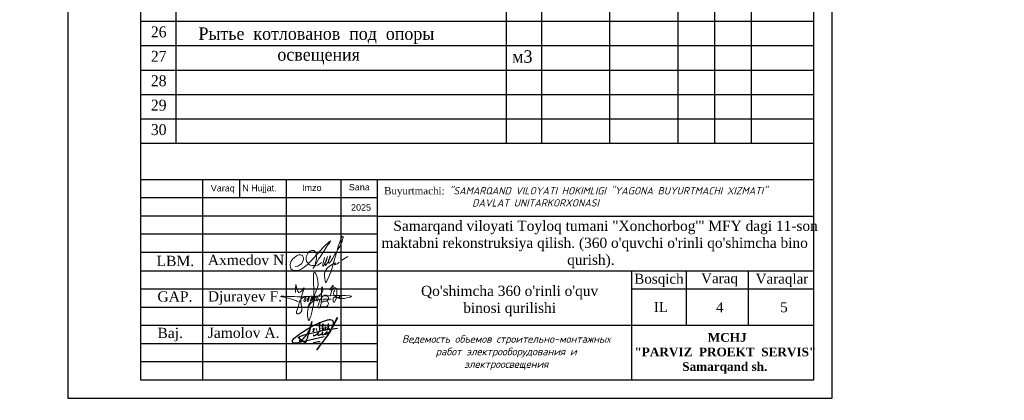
# Model space of a CAD drawing. Header units: millimetres. Extents: x -257011 to 237647566, y 2784933 to 6706507.
# Tile 433 of 451: x 12482415 to 12617689, y 2785503 to 2837805. Entities that reach past the tile are written whole.
import ezdxf

# ---------------------------------------------------------------- set-up
doc = ezdxf.new("R2010")
doc.units = ezdxf.units.MM
doc.header["$LTSCALE"] = 1000
doc.linetypes.add('ACAD_ISO02W100', pattern=[15, 12, -3])
doc.layers.add('(002) Рамка', color=7, linetype='Continuous')
doc.layers.add('RAMA', color=47, linetype='Continuous')
doc.layers.add('Ф А С А Д', color=250, linetype='Continuous', lineweight=15)
doc.styles.add('2MM', font='spds.shx', dxfattribs={"width": 0.95})
doc.styles.add('arial', font='arial.ttf', dxfattribs={"height": 300})
doc.styles.get("Standard").update_dxf_attribs({"font": 'ARIALN.TTF'})
doc.styles.add('WMF-Times New Roman0', font='times.ttf')
doc.styles.add('X_ISO', font='isocpeui.ttf')

# ---------------------------------------------------------------- blocks, each defined once
blk = doc.blocks.new('dhyjfyuk')
at = {"style": 'WMF-Times New Roman0'}
for s, insert, char_height, width, attachment_point in [('\\pi3453.25486;Samarqand viloyati Toyloq tumani "Хоnсhоrbоg\'" МFY dagi 11-son \\P\\pi1816.32378;maktabni rekonstruksiya qilish. (360 o\'quvchi o\'rinli qo\'shimcha bino \\P\\pi27327.21058;qurish).', (4414694, -1193420), 1400, 60812.6, 4), ('\\pi12888.864;{\\fTimes New Roman|b1|i0|c204|p18;\\C0;MCHJ\\P\\pi2815.884;"PARVIZ  PROEKT  SERVIS"\\P\\pi9383.364;Samarqand sh.\\C256; }', (4448452, -1205594), 1200, 29788.7, 1)]:
    blk.add_mtext(s, dxfattribs=dict(at, insert=insert, char_height=char_height, width=width, attachment_point=attachment_point))
blk = doc.blocks.new('rthtrh')
at = {"color": 5}
for p, q in [((1363834, 521118), (1363842, 521141)), ((1363842, 521141), (1363854, 521167)), ((1363854, 521167), (1363868, 521192)), ((1363868, 521192), (1363889, 521219)), ((1363889, 521219), (1363907, 521234)), ((1363907, 521234), (1363927, 521243)), ((1363927, 521243), (1363940, 521249)), ((1363940, 521249), (1363965, 521249)), ((1363965, 521249), (1363988, 521244)), ((1363988, 521244), (1364013, 521227)), ((1364013, 521227), (1364030, 521204)), ((1364030, 521204), (1364039, 521185)), ((1364039, 521185), (1364046, 521147)), ((1364046, 521147), (1364044, 521090)), ((1364568, 521050), (1364689, 521123)), ((1363834, 521086), (1363834, 521118)), ((1363834, 521056), (1363834, 521086)), ((1363840, 521035), (1363834, 521056)), ((1363845, 521017), (1363840, 521035)), ((1363865, 520990), (1363845, 521017)), ((1363882, 520966), (1363865, 520990)), ((1363895, 520959), (1363882, 520966)), ((1363917, 520946), (1363895, 520959)), ((1363951, 520940), (1363917, 520946)), ((1363996, 520940), (1363951, 520940)), ((1364033, 520940), (1363996, 520940)), ((1364017, 520962), (1364016, 520946)), ((1364016, 520946), (1364016, 520940)), ((1364026, 520997), (1364017, 520962)), ((1364037, 521043), (1364026, 520997)), ((1364075, 520948), (1364033, 520940)), ((1364044, 521090), (1364037, 521043)), ((1364148, 520999), (1364075, 520948))]:
    blk.add_line(p, q, dxfattribs=at)
for points in [[(1364210, 521100), (1364186, 521015), (1364172, 520967), (1364172, 520940), (1364173, 520926), (1364179, 520925), (1364185, 520931), (1364202, 520956), (1364218, 520984), (1364240, 521027), (1364256, 521068), (1364272, 521125), (1364269, 521122), (1364225, 520990), (1364220, 520961), (1364220, 520944), (1364225, 520939), (1364232, 520939), (1364241, 520950), (1364248, 520960), (1364254, 520969), (1364260, 520978), (1364273, 520996), (1364281, 521008), (1364288, 521027), (1364309, 521073), (1364315, 521086), (1364332, 521126), (1364332, 521134), (1364327, 521134), (1364314, 521097), (1364294, 521040), (1364290, 521012), (1364293, 520997), (1364298, 520988), (1364308, 520988), (1364316, 520999), (1364326, 521014), (1364344, 521036), (1364351, 521047), (1364377, 521090), (1364389, 521112), (1364414, 521155), (1364449, 521203), (1364476, 521258), (1364523, 521332), (1364563, 521417), (1364583, 521493), (1364590, 521517), (1364590, 521527), (1364583, 521532), (1364571, 521532), (1364561, 521512), (1364541, 521459), (1364498, 521348), (1364434, 521131), (1364395, 520998), (1364377, 520936), (1364337, 520802), (1364282, 520678), (1364249, 520605), (1364238, 520588), (1364230, 520594), (1364226, 520615), (1364222, 520638), (1364214, 520663), (1364206, 520725), (1364206, 520774), (1364224, 520814), (1364265, 520883), (1364310, 520926), (1364364, 520959), (1364411, 520988), (1364432, 520996), (1364434, 520992), (1364431, 520979), (1364419, 520970), (1364414, 520960), (1364416, 520951), (1364423, 520951), (1364434, 520958), (1364443, 520964), (1364452, 520968), (1364474, 520975), (1364483, 520978), (1364492, 520986), (1364499, 520996), (1364503, 521002), (1364511, 521006), (1364511, 521006)], [(1363608, 520919), (1363661, 520924), (1363702, 520951), (1363738, 520975), (1363765, 521018), (1363780, 521059), (1363780, 521096), (1363765, 521122), (1363753, 521142), (1363714, 521156), (1363671, 521156), (1363631, 521136), (1363583, 521097), (1363555, 521074), (1363525, 521025), (1363511, 520984), (1363500, 520955), (1363500, 520930), (1363508, 520901), (1363515, 520870), (1363535, 520855), (1363555, 520841), (1363586, 520832), (1363613, 520832), (1363645, 520832), (1363675, 520843), (1363732, 520864), (1363761, 520883), (1363817, 520921), (1363863, 520963), (1363919, 521022), (1364179, 521312), (1364247, 521377), (1364282, 521405), (1364314, 521429), (1364336, 521443), (1364310, 521401), (1364279, 521361), (1364173, 521198), (1364133, 521139), (1364110, 521102), (1364087, 521068), (1364069, 521040), (1364047, 520995), (1364019, 520954), (1364007, 520925), (1363990, 520903), (1363970, 520879)]]:
    blk.add_lwpolyline(points, dxfattribs=at)
blk = doc.blocks.new('rgsxhy')
at = {"color": 5, "lineweight": 0}
for points in [[(30159764, 9369979), (30160813, 9371961), (30161022, 9373086), (30160642, 9374202), (30160529, 9371279), (30160129, 9368855), (30159952, 9368321), (30159766, 9369571), (30162641, 9370909)], [(30158267, 9371725), (30158292, 9372259), (30158313, 9372715), (30158693, 9371762), (30159294, 9372267), (30158930, 9370820), (30158827, 9369247), (30158463, 9369143), (30158559, 9369856), (30159235, 9371184), (30159510, 9371288), (30159540, 9370947), (30159450, 9370679), (30159339, 9370650), (30159361, 9370924), (30159747, 9371281), (30159933, 9371214), (30159918, 9370984), (30159866, 9370709), (30159740, 9370650), (30159740, 9370910), (30160119, 9371295), (30160364, 9371221), (30160282, 9370791), (30160134, 9370702), (30160156, 9370902), (30160253, 9371169), (30160416, 9371266), (30160624, 9371251), (30160631, 9370947), (30160520, 9370739), (30160416, 9370746), (30160527, 9370999), (30160698, 9371199), (30160869, 9371251), (30161010, 9371117), (30161025, 9370828), (30160854, 9370717), (30160832, 9370976), (30160958, 9371184), (30161196, 9371429), (30161627, 9371986), (30161567, 9372349), (30161322, 9370056), (30161196, 9369857), (30161032, 9369926), (30161078, 9370217), (30161143, 9370464), (30161478, 9371132), (30161961, 9371429), (30162250, 9371221), (30162198, 9370761), (30161687, 9370666), (30161515, 9370590), (30161433, 9370590), (30162154, 9370635), (30162280, 9370516), (30162243, 9370197), (30162028, 9370012), (30161575, 9370012), (30161352, 9370012), (30161322, 9370071)], [(30162509, 9371311), (30162778, 9372539), (30162525, 9372058), (30163079, 9372349), (30162934, 9370564), (30162934, 9371149), (30163657, 9371231), (30163688, 9371396), (30163665, 9371051), (30163845, 9371089), (30163853, 9371329), (30163830, 9370556)], [(30158604, 9370613), (30157190, 9371107), (30156449, 9371260), (30157795, 9371248), (30158983, 9371230), (30160506, 9371280), (30164964, 9371184), (30162988, 9371384), (30162918, 9371683), (30163073, 9372004)]]:
    blk.add_spline(points, degree=3, dxfattribs=at)
blk = doc.blocks.new('nerbgbdtbugbd')
at = {"color": 5, "lineweight": -2}
for points in [[(1301441, -912503, 0.3871926), (1301421, -912608, 0.2468693), (1301462, -912624, 0.1075122), (1301553, -912598, 0.0377408), (1301616, -912557, 0.0432293), (1301738, -912461), (1301856, -912351), (1302009, -912205, 0.002873), (1302157, -912056, 0.0304903), (1302203, -911998, 0.1126937), (1302215, -911961, 0.6840545), (1302174, -911935, 0.0660715), (1302090, -912059, 0.0451978), (1302060, -912132, 0.0768236), (1302054, -912193, 0.068235), (1302080, -912319, 0.2986132), (1302177, -912367, 0.1038757), (1302374, -912300, 0.0290696), (1302528, -912180), (1302675, -912025), (1302798, -911893, 0.130527), (1302852, -911776, 0.0388963), (1302856, -911737, 0.7618556), (1302821, -911725, 0.0798394), (1302802, -911765, 0.0359534), (1302781, -911857, 0.0455744), (1302785, -912031, 0.0426923), (1302803, -912110, 0.3891518), (1302905, -912166, 0.1102897), (1303059, -912099), (1303140, -912029), (1303382, -911802, 0.0334276), (1303470, -911703, 0.0129551), (1303533, -911618, 0.1437243), (1303546, -911557, 0.5877061), (1303484, -911539, 0.0594709), (1303438, -911594, 0.0548384), (1303384, -911702, 0.0606455), (1303353, -911805, 0.0833859), (1303355, -911933, 0.5059841), (1303421, -911960, 0.0746594), (1303641, -911789, 0.0267645), (1303917, -911449, 0.0698425), (1304268, -910626), (1304769, -908938, 0.0913119), (1304777, -908873, 0.6479054), (1304724, -908855, 0.1300148), (1304701, -908893), (1304249, -910540), (1303723, -912034), (1303358, -912864), (1302937, -913765), (1302456, -914865), (1303556, -912632, 0.020305), (1304025, -911521, 0.0510054), (1304177, -910920), (1304280, -910177, 0.0500611), (1304304, -909917, 0.075905), (1304266, -909734, 0.060269), (1304163, -909581, 0.2197754), (1303878, -909436, 0.0807361), (1303465, -909486, 0.0249845), (1303180, -909596, 0.0130385), (1302610, -909917, 0.0239045), (1301788, -910451), (1301162, -910954), (1300713, -911334), (1300164, -911838), (1299536, -912438), (1298972, -913021), (1298525, -913523), (1298224, -913914), (1298110, -914126), (1298090, -914220), (1298104, -914298), (1298155, -914383), (1298291, -914454), (1298501, -914462), (1298825, -914389), (1299321, -914187), (1300019, -913880), (1300989, -913450), (1303222, -912415)], [(1299333, -913786, 0.1774898), (1299290, -913897, 0.0505623), (1299288, -913979, 0.3670195), (1299369, -914060, 0.2132882), (1299452, -914018), (1299738, -913626, 0.0414268), (1300104, -913056), (1300352, -912576, 0.0300362), (1300605, -911758), (1300675, -910352), (1300613, -912033), (1300547, -912628), (1300477, -913257), (1300442, -913499), (1300421, -913685, -0.0299546), (1300383, -913939, -0.3083385), (1300235, -914061, -0.0928663), (1300150, -914038), (1299994, -913962), (1298975, -913460, -0.0731209), (1299122, -913299, -0.0362342), (1299439, -913069), (1299863, -912836), (1300474, -912500), (1301923, -911834), (1302701, -911477), (1303596, -911130), (1304048, -910967), (1305142, -910571)], [(1301318, -911619, 0.250229), (1301354, -911511, 0.4506148), (1301272, -911473, 0.5095488), (1301192, -911723), (1301276, -911779, -0.1747015), (1301313, -911832, -0.1814843), (1301299, -911884, -0.1121061), (1301133, -912001)], [(1302164, -911013), (1302123, -910754), (1302096, -910485), (1302088, -910377, 0.9456908), (1301953, -910398, 0.0931758), (1302006, -910763, 0.0597217), (1302186, -911157, -0.0340946), (1302225, -911288, 0.0218114), (1302266, -911544, 0.4516555), (1302407, -911600), (1302580, -911477)], [(1302632, -911206), (1302686, -910890, 0.0310101), (1302691, -910593, 0.0209508), (1302677, -910448, 0.2567522), (1302634, -910391, 0.3121151), (1302582, -910404, 0.0952627), (1302548, -910463, 0.0920883), (1302520, -910679, 0.0708045), (1302568, -910903), (1302690, -911214), (1302722, -911299, 0.1825801), (1302776, -911369, 0.4802348), (1302848, -911325, 0.0467012), (1302849, -911244, 0.1708854), (1302782, -911111, 0.1795677), (1302714, -911101, 0.274631), (1302670, -911163)], [(1303084, -911166), (1303158, -911060, 0.0403562), (1303221, -910954, 0.2285131), (1303216, -910835, 0.1998977), (1303176, -910809, 0.2428565), (1303076, -910850, 0.1216605), (1303030, -910969, 0.1264383), (1303060, -911097, 0.1064961), (1303128, -911174, 0.1201125), (1303186, -911200, 0.0807957), (1303282, -911200, 0.1696912), (1303389, -911132)], [(1303717, -910580), (1303523, -910848), (1303649, -910833, -0.1393412), (1303753, -910882, -0.0645393), (1303854, -911024)], [(1301637, -913772, -0.0551579), (1302758, -913351)]]:
    blk.add_lwpolyline(points, format="xyb", dxfattribs=at)
for points in [[(1303439, -910141), (1303554, -911111)], [(1301582, -911114), (1301593, -911148)], [(1301653, -911366), (1301732, -911665)]]:
    blk.add_lwpolyline(points, dxfattribs=at)

msp = doc.modelspace()

# ---------------------------------------------------------------- linework, layer by layer
at = {"lineweight": 25}
for p, q in [((12503875.622, 2931816.9, -4), (12503875.622, 2820816.9, -4)), ((12549255.352, 2931816.9, -4), (12549255.352, 2820816.9, -4)), ((12554106.517, 2931816.9, -4), (12554106.517, 2820816.9, -4)), ((12572814.38, 2931816.9, -4), (12572814.38, 2820816.9, -4)), ((12582930.683, 2931816.9, -4), (12582930.683, 2820816.9, -4)), ((12563460.449, 2926666.212, -4), (12563460.449, 2820816.9, -4)), ((12577872.532, 2926666.212, -4), (12577872.532, 2820816.9, -4)), ((12499022.243, 2837603.024, -4), (12591522.243, 2837603.024, -4)), ((12499022.243, 2834246.524, -4), (12591522.243, 2834246.524, -4)), ((12499022.243, 2830890.024, -4), (12591522.243, 2830890.024, -4)), ((12499022.243, 2827533.524, -4), (12591522.243, 2827533.524, -4)), ((12499022.243, 2824177.024, -4), (12591522.243, 2824177.024, -4)), ((12499022.243, 2820820.524, -4), (12591522.243, 2820820.524, -4))]:
    msp.add_line(p, q, dxfattribs=at)
for p, q in [((12499022.243, 2815816.9, -4), (12499022.243, 2788316.9, -4)), ((12591522.243, 2815816.9, -4), (12499022.243, 2815816.9, -4)), ((12507522.243, 2815816.9, -4), (12507522.243, 2788316.9, -4)), ((12512620.882, 2815816.9, -4), (12512620.882, 2813316.9, -4)), ((12519022.243, 2815816.9, -4), (12519022.243, 2788316.9, -4)), ((12526522.243, 2815816.9, -4), (12526522.243, 2788316.9, -4)), ((12531522.243, 2815816.9, -4), (12531522.243, 2788316.9, -4)), ((12591522.243, 2788316.9, -4), (12591522.243, 2815816.9, -4)), ((12531522.243, 2813316.9, -4), (12499022.243, 2813316.9, -4)), ((12531522.243, 2810816.9, -4), (12499022.243, 2810816.9, -4)), ((12531522.243, 2810816.9, -4), (12591522.243, 2810816.9, -4)), ((12531522.243, 2808316.9, -4), (12499022.243, 2808316.9, -4)), ((12531522.243, 2805816.9, -4), (12499022.243, 2805816.9, -4)), ((12499022.243, 2803316.9, -4), (12591522.243, 2803316.9, -4)), ((12566522.243, 2788316.9, -4), (12566522.243, 2803316.9, -4)), ((12574022.243, 2795816.9, -4), (12574022.243, 2803316.9, -4)), ((12582522.243, 2795816.9, -4), (12582522.243, 2803316.9, -4)), ((12499022.243, 2800816.9, -4), (12531522.243, 2800816.9, -4)), ((12566522.243, 2800816.9, -4), (12591522.243, 2800816.9, -4)), ((12499022.243, 2798316.9, -4), (12531522.243, 2798316.9, -4)), ((12499022.243, 2795816.9, -4), (12591522.243, 2795816.9, -4)), ((12499022.243, 2793316.9, -4), (12531522.243, 2793316.9, -4)), ((12499022.243, 2790816.9, -4), (12531522.243, 2790816.9, -4))]:
    msp.add_line(p, q)
at = {"linetype": 'Continuous', "lineweight": 25, "ltscale": 100, "elevation": -4}
msp.add_lwpolyline([(12489022.243, 2785816.9), (12594022.243, 2785816.9), (12594022.243, 2934316.9), (12489022.243, 2934316.9), (12489022.243, 2785816.9)], dxfattribs=at)
at = {"linetype": 'Continuous', "lineweight": 30, "ltscale": 100, "elevation": -4}
msp.add_lwpolyline([(12499022.243, 2788316.9), (12591522.243, 2788316.9), (12591522.243, 2931816.9), (12499022.243, 2931816.9), (12499022.243, 2788316.9)], dxfattribs=at)

# ---------------------------------------------------------------- block references
at = {"layer": '(002) Рамка', "lineweight": 50}
for p in [(5681315.107, 4000591.194), (6007548.681, 4000320.148), (6322018.378, 4000320.148), (6322018.378, 4000320.148), (6564355.611, 4000319.908, -4), (6787764.677, 4000341.193, 384), (7006966.558, 4000319.908, 384), (7232141.707, 4000341.193, -4), (7350928.819, 4000341.193, -4), (7475252.904, 4000341.193, -4)]:
    msp.add_blockref('dhyjfyuk', p, dxfattribs=at)
at = {"lineweight": 9, "xscale": 1.125175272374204, "yscale": 1.125175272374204, "zscale": 1.125175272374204}
msp.add_blockref('rgsxhy', (-21413038.656, -7744536.836, -4), dxfattribs=at)
at = {"color": 5, "lineweight": 25, "xscale": 0.8159673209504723, "yscale": 0.8159673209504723, "zscale": 0.8159673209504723, "rotation": 348.2281006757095}
msp.add_blockref('nerbgbdtbugbd', (11635109.688, 3740044.643, -614.796), dxfattribs=at)
at = {"layer": 'Ф А С А Д', "xscale": 6.676455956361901, "yscale": 6.676455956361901, "zscale": 6.676455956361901}
msp.add_blockref('rthtrh', (3416210.821, -673993.01, -4), dxfattribs=at)

# ---------------------------------------------------------------- texts
at = {"linetype": 'ACAD_ISO02W100', "lineweight": 5, "ltscale": 70, "char_height": 883.9282, "attachment_point": 1, "style": 'arial'}
for s, insert in [('Varaq', (12508668.949, 2815087.468, -4)), ('N Hujjat.', (12512982.568, 2815120.909, -4)), ('Imzo', (12521214.854, 2815155.937, -4)), ('Sana', (12527633.238, 2815230.625, -4)), ('2025', (12527940.064, 2812443.942, -4))]:
    msp.add_mtext(s, dxfattribs=dict(at, insert=insert))
at = {"style": 'WMF-Times New Roman0'}
for s, insert, char_height, width, attachment_point in [('Buyurtmachi:{\\fISOCPEUR|b0|i1|c204|p34; "SAMARQAND VILOYATI HOKIMLIGI "YAGONA\\fISOCPEUR|b0|i1|c0|p34; \\fISOCPEUR|b0|i1|c204|p34;BUYURTMACHI XIZMATI" \\fISOCPEUR|b0|i1|c0|p34;\\P                   \\fISOCPEUR|b0|i1|c204|p34;DAVLAT UNITARKORXONASI}', (12532486.85, 2813463.134, 105401.528), 1000, 59035.39304, 4), ('\\pi3453.25486;Samarqand viloyati Toyloq tumani "Хоnсhоrbоg\'" МFY dagi 11-son \\P\\pi1816.32378;maktabni rekonstruksiya qilish. (360 o\'quvchi o\'rinli qo\'shimcha bino \\P\\pi27327.21058;qurish).', (12124429.366, 2806928.306, -4), 1400, 60812.60429, 4), ('\\pi3453.25486;Samarqand viloyati Toyloq tumani "Хоnсhоrbоg\'" МFY dagi 11-son \\P\\pi1816.32378;maktabni rekonstruksiya qilish. (360 o\'quvchi o\'rinli qo\'shimcha bino \\P\\pi27327.21058;qurish).', (12274864.095, 2806921.11, -4), 1400, 60812.60429, 4), ('\\pi3453.25486;Samarqand viloyati Toyloq tumani "Хоnсhоrbоg\'" МFY dagi 11-son \\P\\pi1816.32378;maktabni rekonstruksiya qilish. (360 o\'quvchi o\'rinli qo\'shimcha bino \\P\\pi27327.21058;qurish).', (12400465.258, 2806921.11, -4), 1400, 60812.60429, 4), ('\\pi3453.25486;Samarqand viloyati Toyloq tumani "Хоnсhоrbоg\'" МFY dagi 11-son \\P\\pi1816.32378;maktabni rekonstruksiya qilish. (360 o\'quvchi o\'rinli qo\'shimcha bino \\P\\pi27327.21058;qurish).', (12530302.046, 2806921.11, -4), 1400, 60812.60429, 4), ('Axmedov N.', (12508258.434, 2805495.943, -4), 1414.2851, 17081.22093, 1), ('Djurayev F.', (12508258.373, 2800496.197, -4), 1414.28515, 17081.22093, 1), ("\\pt12184.088;Qo'shimcha 360 o'rinli o'quv binosi qurilishi", (12549724.763, 2801242.522, -4), 1400, 29815.79044, 2), ('\\pi12888.864;{\\fTimes New Roman|b1|i0|c204|p18;\\C0;MCHJ\\P\\pi2815.884;"PARVIZ  PROEKT  SERVIS"\\P\\pi9383.364;Samarqand sh.\\C256; }', (12158187.786, 2794753.983, -4), 1200, 29788.70417, 1), ('\\pi12888.864;{\\fTimes New Roman|b1|i0|c204|p18;\\C0;MCHJ\\P\\pi2815.884;"PARVIZ  PROEKT  SERVIS"\\P\\pi9383.364;Samarqand sh.\\C256; }', (12308622.515, 2794746.787, -4), 1200, 29788.70417, 1), ('\\pi12888.864;{\\fTimes New Roman|b1|i0|c204|p18;\\C0;MCHJ\\P\\pi2815.884;"PARVIZ  PROEKT  SERVIS"\\P\\pi9383.364;Samarqand sh.\\C256; }', (12434223.678, 2794746.787, -4), 1200, 29788.70417, 1), ('Jamolov A.', (12508258.373, 2795496.197, -4), 1414.2851, 17081.22093, 1), ('\\pi12888.864;{\\fTimes New Roman|b1|i0|c204|p18;\\C0;MCHJ\\P\\pi2815.884;"PARVIZ  PROEKT  SERVIS"\\P\\pi9383.364;Samarqand sh.\\C256; }', (12564060.466, 2794746.787, -4), 1200, 29788.70417, 1)]:
    msp.add_mtext(s, dxfattribs=dict(at, insert=insert, char_height=char_height, width=width, attachment_point=attachment_point))
at = {"width": 6256.97859, "attachment_point": 1}
for s, insert, char_height in [('{\\fTimes New Roman|b0|i0|c204|p18;\\C1;LBM.}', (12501220.841, 2805360.386, -4), 1414.28515), ('{\\fTimes New Roman|b0|i0|c204|p18;Bosqich}', (12566846.892, 2802891.996, -4), 1370.37174), ('{\\fTimes New Roman|b0|i0|c204|p18;Varaq}', (12576029.156, 2802957.883, -4), 1370.37174), ('{\\fTimes New Roman|b0|i0|c204|p18;Varaqlar}', (12583520.267, 2802891.996, -4), 1370.37174), ('{\\fTimes New Roman|b0|i0|c0|p18;\\C1;GAP\\fTimes New Roman|b0|i0|c204|p18;.}', (12501343.787, 2800468.738, -4), 1414.28515), ('{\\fTimes New Roman|b0|i0|c204|p18;IL}', (12569534.803, 2799010.735, -4), 1370.37174), ('{\\fTimes New Roman|b0|i0|c0|p18;4}', (12578094.803, 2798980.735, -4), 1370.37174), ('{\\fTimes New Roman|b0|i0|c0|p18;5}', (12586904.803, 2798980.735, -4), 1370.37174), ('{\\fTimes New Roman|b0|i0|c204|p18;\\C1;Baj.}', (12501343.787, 2795468.738, -4), 1414.28515)]:
    msp.add_mtext(s, dxfattribs=dict(at, insert=insert, char_height=char_height))
at = {"layer": 'RAMA', "attachment_point": 2}
for s, insert, char_height, width, style in [('{\\fTimes New Roman|b0|i0|c204|p18;\\H0.88x;\\C0;26}', (12501511.916, 2836879.062, -4), 1706.25, 35202.44383, '2MM'), ('{\\fTimes New Roman|b0|i0|c204|p18;\\H0.88x;\\C0;Рытье  котлованов  под  опоры  освещения }', (12523486.669, 2836746.08, -4), 1950, 40231.36438, '2MM'), ('{\\fTimes New Roman|b0|i0|c204|p18;\\H0.88x;\\C0;27}', (12501511.916, 2833522.562, -4), 1706.25, 35202.44383, '2MM'), ('{\\fTimes New Roman|b0|i0|c204|p18;\\H0.88x;\\C0;м3}', (12551473.328, 2833603.542, -4), 1950, 40231.36438, '2MM'), ('{\\fTimes New Roman|b0|i0|c204|p18;\\H0.88x;\\C0;28}', (12501511.916, 2830166.062, -4), 1706.25, 35202.44383, '2MM'), ('{\\fTimes New Roman|b0|i0|c204|p18;\\H0.88x;\\C0;29}', (12501511.916, 2826809.562, -4), 1706.25, 35202.44383, '2MM'), ('{\\fTimes New Roman|b0|i0|c204|p18;\\H0.88x;\\C0;30}', (12501511.916, 2823453.062, -4), 1706.25, 35202.44383, '2MM'), ('{\\C0;Ведемость объемов строительно-монтажных\\Pработ электрооборудования и  \\Pэлектроосвещения}', (12549256.59, 2794443.039, -4), 1034.38854, 33813.80704, 'X_ISO')]:
    msp.add_mtext(s, dxfattribs=dict(at, insert=insert, char_height=char_height, width=width, style=style))

doc.saveas('drawing.dxf')
